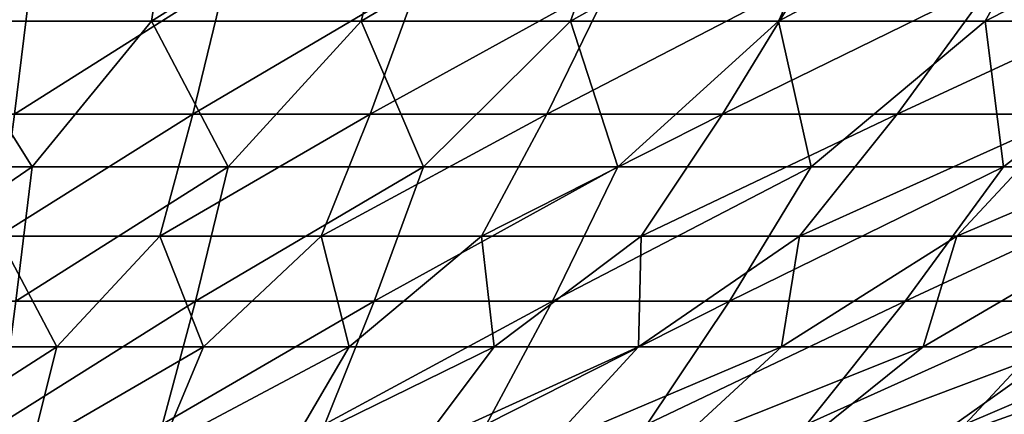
# Model space of a CAD drawing. Header units: millimetres. Extents: x -250 to 250, y -45 to 4150.
# Tile 549 of 656: x 5.17 to 15.43, y 3906.31 to 3910.42. Entities that reach past the tile are written whole.
import ezdxf

# ---------------------------------------------------------------- set-up
doc = ezdxf.new("R2010")
doc.units = ezdxf.units.MM
doc.header["$LTSCALE"] = 81.481481
for name, color, linetype in [('19', 7, 'CONTINUOUS'), ('20', 7, 'CONTINUOUS'), ('21', 7, 'CONTINUOUS'), ('22', 7, 'CONTINUOUS')]:
    doc.layers.add(name, color=color, linetype=linetype)

msp = doc.modelspace()

# ---------------------------------------------------------------- linework, layer by layer
at = {"layer": '19', "color": 7, "linetype": 'CONTINUOUS'}
for points in [[(4.438, 3912.043, -76.531), (6.798, 3912.043, -76.357), (4.354, 3910.408, -71.251), (4.438, 3912.043, -76.531)], [(4.354, 3910.408, -71.251), (6.798, 3912.043, -76.357), (6.547, 3910.408, -71.083), (4.354, 3910.408, -71.251)], [(6.798, 3912.043, -76.357), (9.152, 3912.043, -76.111), (6.547, 3910.408, -71.083), (6.798, 3912.043, -76.357)], [(6.547, 3910.408, -71.083), (9.152, 3912.043, -76.111), (8.734, 3910.408, -70.848), (6.547, 3910.408, -71.083)], [(9.152, 3912.043, -76.111), (11.497, 3912.043, -75.792), (8.734, 3910.408, -70.848), (9.152, 3912.043, -76.111)], [(8.734, 3910.408, -70.848), (11.497, 3912.043, -75.792), (10.913, 3910.408, -70.545), (8.734, 3910.408, -70.848)], [(11.497, 3912.043, -75.792), (13.831, 3912.043, -75.401), (10.913, 3910.408, -70.545), (11.497, 3912.043, -75.792)], [(10.913, 3910.408, -70.545), (13.831, 3912.043, -75.401), (13.081, 3910.408, -70.176), (10.913, 3910.408, -70.545)], [(13.831, 3912.043, -75.401), (16.152, 3912.043, -74.938), (13.081, 3910.408, -70.176), (13.831, 3912.043, -75.401)], [(13.081, 3910.408, -70.176), (16.152, 3912.043, -74.938), (15.236, 3910.408, -69.739), (13.081, 3910.408, -70.176)], [(16.152, 3912.043, -74.938), (18.458, 3912.043, -74.404), (15.236, 3910.408, -69.739), (16.152, 3912.043, -74.938)], [(15.236, 3910.408, -69.739), (18.458, 3912.043, -74.404), (17.378, 3910.408, -69.237), (15.236, 3910.408, -69.739)], [(3.257, 3908.89, -65.994), (4.354, 3910.408, -71.251), (5.304, 3908.89, -65.861), (3.257, 3908.89, -65.994)], [(4.354, 3910.408, -71.251), (6.547, 3910.408, -71.083), (5.304, 3908.89, -65.861), (4.354, 3910.408, -71.251)], [(5.304, 3908.89, -65.861), (6.547, 3910.408, -71.083), (7.347, 3908.89, -65.665), (5.304, 3908.89, -65.861)], [(6.547, 3910.408, -71.083), (8.734, 3910.408, -70.848), (7.347, 3908.89, -65.665), (6.547, 3910.408, -71.083)], [(7.347, 3908.89, -65.665), (8.734, 3910.408, -70.848), (9.382, 3908.89, -65.405), (7.347, 3908.89, -65.665)], [(8.734, 3910.408, -70.848), (10.913, 3910.408, -70.545), (9.382, 3908.89, -65.405), (8.734, 3910.408, -70.848)], [(9.382, 3908.89, -65.405), (10.913, 3910.408, -70.545), (11.408, 3908.89, -65.082), (9.382, 3908.89, -65.405)], [(10.913, 3910.408, -70.545), (13.081, 3910.408, -70.176), (11.408, 3908.89, -65.082), (10.913, 3910.408, -70.545)], [(11.408, 3908.89, -65.082), (13.081, 3910.408, -70.176), (13.423, 3908.89, -64.697), (11.408, 3908.89, -65.082)], [(13.081, 3910.408, -70.176), (15.236, 3910.408, -69.739), (13.423, 3908.89, -64.697), (13.081, 3910.408, -70.176)], [(13.423, 3908.89, -64.697), (15.236, 3910.408, -69.739), (15.425, 3908.89, -64.249), (13.423, 3908.89, -64.697)], [(15.236, 3910.408, -69.739), (17.378, 3910.408, -69.237), (15.425, 3908.89, -64.249), (15.236, 3910.408, -69.739)], [(15.425, 3908.89, -64.249), (17.378, 3910.408, -69.237), (17.412, 3908.89, -63.739), (15.425, 3908.89, -64.249)], [(3.257, 3908.89, -65.994), (5.304, 3908.89, -65.861), (3.258, 3907.489, -60.645), (3.257, 3908.89, -65.994)], [(3.258, 3907.489, -60.645), (5.304, 3908.89, -65.861), (5.134, 3907.489, -60.515), (3.258, 3907.489, -60.645)], [(5.304, 3908.89, -65.861), (7.347, 3908.89, -65.665), (5.134, 3907.489, -60.515), (5.304, 3908.89, -65.861)], [(5.134, 3907.489, -60.515), (7.347, 3908.89, -65.665), (7.005, 3907.489, -60.327), (5.134, 3907.489, -60.515)], [(7.347, 3908.89, -65.665), (9.382, 3908.89, -65.405), (7.005, 3907.489, -60.327), (7.347, 3908.89, -65.665)], [(7.005, 3907.489, -60.327), (9.382, 3908.89, -65.405), (8.869, 3907.489, -60.082), (7.005, 3907.489, -60.327)], [(9.382, 3908.89, -65.405), (11.408, 3908.89, -65.082), (8.869, 3907.489, -60.082), (9.382, 3908.89, -65.405)], [(8.869, 3907.489, -60.082), (11.408, 3908.89, -65.082), (10.725, 3907.489, -59.778), (8.869, 3907.489, -60.082)], [(11.408, 3908.89, -65.082), (13.423, 3908.89, -64.697), (10.725, 3907.489, -59.778), (11.408, 3908.89, -65.082)], [(10.725, 3907.489, -59.778), (13.423, 3908.89, -64.697), (12.57, 3907.489, -59.418), (10.725, 3907.489, -59.778)], [(13.423, 3908.89, -64.697), (15.425, 3908.89, -64.249), (12.57, 3907.489, -59.418), (13.423, 3908.89, -64.697)], [(12.57, 3907.489, -59.418), (15.425, 3908.89, -64.249), (14.403, 3907.489, -59), (12.57, 3907.489, -59.418)], [(15.425, 3908.89, -64.249), (17.412, 3908.89, -63.739), (14.403, 3907.489, -59), (15.425, 3908.89, -64.249)], [(14.403, 3907.489, -59), (17.412, 3908.89, -63.739), (16.223, 3907.489, -58.526), (14.403, 3907.489, -59)], [(5.134, 3907.489, -60.515), (7.005, 3907.489, -60.327), (4.963, 3906.207, -55.138), (5.134, 3907.489, -60.515)], [(4.963, 3906.207, -55.138), (7.005, 3907.489, -60.327), (6.662, 3906.207, -54.959), (4.963, 3906.207, -55.138)], [(7.005, 3907.489, -60.327), (8.869, 3907.489, -60.082), (6.662, 3906.207, -54.959), (7.005, 3907.489, -60.327)], [(6.662, 3906.207, -54.959), (8.869, 3907.489, -60.082), (8.354, 3906.207, -54.727), (6.662, 3906.207, -54.959)], [(8.869, 3907.489, -60.082), (10.725, 3907.489, -59.778), (8.354, 3906.207, -54.727), (8.869, 3907.489, -60.082)], [(8.354, 3906.207, -54.727), (10.725, 3907.489, -59.778), (10.038, 3906.207, -54.443), (8.354, 3906.207, -54.727)], [(10.725, 3907.489, -59.778), (12.57, 3907.489, -59.418), (10.038, 3906.207, -54.443), (10.725, 3907.489, -59.778)], [(10.038, 3906.207, -54.443), (12.57, 3907.489, -59.418), (11.713, 3906.207, -54.108), (10.038, 3906.207, -54.443)], [(12.57, 3907.489, -59.418), (14.403, 3907.489, -59), (11.713, 3906.207, -54.108), (12.57, 3907.489, -59.418)], [(11.713, 3906.207, -54.108), (14.403, 3907.489, -59), (13.377, 3906.207, -53.721), (11.713, 3906.207, -54.108)], [(14.403, 3907.489, -59), (16.223, 3907.489, -58.526), (13.377, 3906.207, -53.721), (14.403, 3907.489, -59)], [(13.377, 3906.207, -53.721), (16.223, 3907.489, -58.526), (15.028, 3906.207, -53.282), (13.377, 3906.207, -53.721)], [(16.223, 3907.489, -58.526), (18.027, 3907.489, -57.996), (15.028, 3906.207, -53.282), (16.223, 3907.489, -58.526)], [(15.028, 3906.207, -53.282), (18.027, 3907.489, -57.996), (16.664, 3906.207, -52.793), (15.028, 3906.207, -53.282)]]:
    msp.add_3dface(points, dxfattribs=at)
at = {"layer": '20', "color": 7, "linetype": 'CONTINUOUS'}
for points in [[(4.354, 3910.408, 71.251), (6.547, 3910.408, 71.083), (6.798, 3912.043, 76.357), (4.354, 3910.408, 71.251)], [(4.438, 3912.043, 76.531), (4.354, 3910.408, 71.251), (6.798, 3912.043, 76.357), (4.438, 3912.043, 76.531)], [(6.547, 3910.408, 71.083), (8.734, 3910.408, 70.848), (9.152, 3912.043, 76.111), (6.547, 3910.408, 71.083)], [(6.798, 3912.043, 76.357), (6.547, 3910.408, 71.083), (9.152, 3912.043, 76.111), (6.798, 3912.043, 76.357)], [(8.734, 3910.408, 70.848), (10.913, 3910.408, 70.545), (11.497, 3912.043, 75.792), (8.734, 3910.408, 70.848)], [(9.152, 3912.043, 76.111), (8.734, 3910.408, 70.848), (11.497, 3912.043, 75.792), (9.152, 3912.043, 76.111)], [(10.913, 3910.408, 70.545), (13.081, 3910.408, 70.176), (13.831, 3912.043, 75.401), (10.913, 3910.408, 70.545)], [(11.497, 3912.043, 75.792), (10.913, 3910.408, 70.545), (13.831, 3912.043, 75.401), (11.497, 3912.043, 75.792)], [(13.081, 3910.408, 70.176), (15.236, 3910.408, 69.739), (16.152, 3912.043, 74.938), (13.081, 3910.408, 70.176)], [(13.831, 3912.043, 75.401), (13.081, 3910.408, 70.176), (16.152, 3912.043, 74.938), (13.831, 3912.043, 75.401)], [(15.236, 3910.408, 69.739), (17.378, 3910.408, 69.237), (18.458, 3912.043, 74.404), (15.236, 3910.408, 69.739)], [(16.152, 3912.043, 74.938), (15.236, 3910.408, 69.739), (18.458, 3912.043, 74.404), (16.152, 3912.043, 74.938)], [(3.257, 3908.89, 65.994), (5.304, 3908.89, 65.861), (4.354, 3910.408, 71.251), (3.257, 3908.89, 65.994)], [(4.354, 3910.408, 71.251), (5.304, 3908.89, 65.861), (6.547, 3910.408, 71.083), (4.354, 3910.408, 71.251)], [(5.304, 3908.89, 65.861), (7.347, 3908.89, 65.665), (6.547, 3910.408, 71.083), (5.304, 3908.89, 65.861)], [(6.547, 3910.408, 71.083), (7.347, 3908.89, 65.665), (8.734, 3910.408, 70.848), (6.547, 3910.408, 71.083)], [(7.347, 3908.89, 65.665), (9.382, 3908.89, 65.405), (8.734, 3910.408, 70.848), (7.347, 3908.89, 65.665)], [(8.734, 3910.408, 70.848), (9.382, 3908.89, 65.405), (10.913, 3910.408, 70.545), (8.734, 3910.408, 70.848)], [(9.382, 3908.89, 65.405), (11.408, 3908.89, 65.082), (10.913, 3910.408, 70.545), (9.382, 3908.89, 65.405)], [(10.913, 3910.408, 70.545), (11.408, 3908.89, 65.082), (13.081, 3910.408, 70.176), (10.913, 3910.408, 70.545)], [(11.408, 3908.89, 65.082), (13.423, 3908.89, 64.697), (13.081, 3910.408, 70.176), (11.408, 3908.89, 65.082)], [(13.081, 3910.408, 70.176), (13.423, 3908.89, 64.697), (15.236, 3910.408, 69.739), (13.081, 3910.408, 70.176)], [(13.423, 3908.89, 64.697), (15.425, 3908.89, 64.249), (15.236, 3910.408, 69.739), (13.423, 3908.89, 64.697)], [(15.236, 3910.408, 69.739), (15.425, 3908.89, 64.249), (17.378, 3910.408, 69.237), (15.236, 3910.408, 69.739)], [(15.425, 3908.89, 64.249), (17.412, 3908.89, 63.739), (17.378, 3910.408, 69.237), (15.425, 3908.89, 64.249)], [(3.257, 3908.89, 65.994), (3.258, 3907.489, 60.645), (5.304, 3908.89, 65.861), (3.257, 3908.89, 65.994)], [(3.258, 3907.489, 60.645), (5.134, 3907.489, 60.515), (5.304, 3908.89, 65.861), (3.258, 3907.489, 60.645)], [(5.134, 3907.489, 60.515), (7.005, 3907.489, 60.327), (7.347, 3908.89, 65.665), (5.134, 3907.489, 60.515)], [(5.304, 3908.89, 65.861), (5.134, 3907.489, 60.515), (7.347, 3908.89, 65.665), (5.304, 3908.89, 65.861)], [(7.005, 3907.489, 60.327), (8.869, 3907.489, 60.082), (9.382, 3908.89, 65.405), (7.005, 3907.489, 60.327)], [(7.347, 3908.89, 65.665), (7.005, 3907.489, 60.327), (9.382, 3908.89, 65.405), (7.347, 3908.89, 65.665)], [(8.869, 3907.489, 60.082), (10.725, 3907.489, 59.778), (11.408, 3908.89, 65.082), (8.869, 3907.489, 60.082)], [(9.382, 3908.89, 65.405), (8.869, 3907.489, 60.082), (11.408, 3908.89, 65.082), (9.382, 3908.89, 65.405)], [(10.725, 3907.489, 59.778), (12.57, 3907.489, 59.418), (13.423, 3908.89, 64.697), (10.725, 3907.489, 59.778)], [(11.408, 3908.89, 65.082), (10.725, 3907.489, 59.778), (13.423, 3908.89, 64.697), (11.408, 3908.89, 65.082)], [(12.57, 3907.489, 59.418), (14.403, 3907.489, 59), (15.425, 3908.89, 64.249), (12.57, 3907.489, 59.418)], [(13.423, 3908.89, 64.697), (12.57, 3907.489, 59.418), (15.425, 3908.89, 64.249), (13.423, 3908.89, 64.697)], [(14.403, 3907.489, 59), (16.223, 3907.489, 58.526), (17.412, 3908.89, 63.739), (14.403, 3907.489, 59)], [(15.425, 3908.89, 64.249), (14.403, 3907.489, 59), (17.412, 3908.89, 63.739), (15.425, 3908.89, 64.249)], [(4.963, 3906.207, 55.138), (6.662, 3906.207, 54.959), (7.005, 3907.489, 60.327), (4.963, 3906.207, 55.138)], [(5.134, 3907.489, 60.515), (4.963, 3906.207, 55.138), (7.005, 3907.489, 60.327), (5.134, 3907.489, 60.515)], [(6.662, 3906.207, 54.959), (8.354, 3906.207, 54.727), (8.869, 3907.489, 60.082), (6.662, 3906.207, 54.959)], [(7.005, 3907.489, 60.327), (6.662, 3906.207, 54.959), (8.869, 3907.489, 60.082), (7.005, 3907.489, 60.327)], [(8.354, 3906.207, 54.727), (10.038, 3906.207, 54.443), (10.725, 3907.489, 59.778), (8.354, 3906.207, 54.727)], [(8.869, 3907.489, 60.082), (8.354, 3906.207, 54.727), (10.725, 3907.489, 59.778), (8.869, 3907.489, 60.082)], [(10.038, 3906.207, 54.443), (11.713, 3906.207, 54.108), (12.57, 3907.489, 59.418), (10.038, 3906.207, 54.443)], [(10.725, 3907.489, 59.778), (10.038, 3906.207, 54.443), (12.57, 3907.489, 59.418), (10.725, 3907.489, 59.778)], [(11.713, 3906.207, 54.108), (13.377, 3906.207, 53.721), (14.403, 3907.489, 59), (11.713, 3906.207, 54.108)], [(12.57, 3907.489, 59.418), (11.713, 3906.207, 54.108), (14.403, 3907.489, 59), (12.57, 3907.489, 59.418)], [(13.377, 3906.207, 53.721), (15.028, 3906.207, 53.282), (16.223, 3907.489, 58.526), (13.377, 3906.207, 53.721)], [(14.403, 3907.489, 59), (13.377, 3906.207, 53.721), (16.223, 3907.489, 58.526), (14.403, 3907.489, 59)], [(15.028, 3906.207, 53.282), (16.664, 3906.207, 52.793), (18.027, 3907.489, 57.996), (15.028, 3906.207, 53.282)], [(16.223, 3907.489, 58.526), (15.028, 3906.207, 53.282), (18.027, 3907.489, 57.996), (16.223, 3907.489, 58.526)]]:
    msp.add_3dface(points, dxfattribs=at)
at = {"layer": '21', "color": 7, "linetype": 'CONTINUOUS'}
for points in [[(3.257, 3910.83, 65.507), (5.289, 3910.83, 65.375), (3.258, 3909.44, 60.202), (3.257, 3910.83, 65.507)], [(3.258, 3909.44, 60.202), (5.289, 3910.83, 65.375), (5.12, 3909.44, 60.072), (3.258, 3909.44, 60.202)], [(5.289, 3910.83, 65.375), (7.316, 3910.83, 65.179), (5.12, 3909.44, 60.072), (5.289, 3910.83, 65.375)], [(5.12, 3909.44, 60.072), (7.316, 3910.83, 65.179), (6.977, 3909.44, 59.885), (5.12, 3909.44, 60.072)], [(7.316, 3910.83, 65.179), (9.335, 3910.83, 64.921), (6.977, 3909.44, 59.885), (7.316, 3910.83, 65.179)], [(6.977, 3909.44, 59.885), (9.335, 3910.83, 64.921), (8.827, 3909.44, 59.64), (6.977, 3909.44, 59.885)], [(9.335, 3910.83, 64.921), (11.346, 3910.83, 64.6), (8.827, 3909.44, 59.64), (9.335, 3910.83, 64.921)], [(8.827, 3909.44, 59.64), (11.346, 3910.83, 64.6), (10.668, 3909.44, 59.339), (8.827, 3909.44, 59.64)], [(11.346, 3910.83, 64.6), (13.345, 3910.83, 64.216), (10.668, 3909.44, 59.339), (11.346, 3910.83, 64.6)], [(10.668, 3909.44, 59.339), (13.345, 3910.83, 64.216), (12.499, 3909.44, 58.98), (10.668, 3909.44, 59.339)], [(13.345, 3910.83, 64.216), (15.332, 3910.83, 63.771), (12.499, 3909.44, 58.98), (13.345, 3910.83, 64.216)], [(12.499, 3909.44, 58.98), (15.332, 3910.83, 63.771), (14.319, 3909.44, 58.565), (12.499, 3909.44, 58.98)], [(15.332, 3910.83, 63.771), (17.304, 3910.83, 63.265), (14.319, 3909.44, 58.565), (15.332, 3910.83, 63.771)], [(14.319, 3909.44, 58.565), (17.304, 3910.83, 63.265), (16.125, 3909.44, 58.094), (14.319, 3909.44, 58.565)], [(5.12, 3909.44, 60.072), (6.977, 3909.44, 59.885), (4.95, 3908.167, 54.739), (5.12, 3909.44, 60.072)], [(4.95, 3908.167, 54.739), (6.977, 3909.44, 59.885), (6.636, 3908.167, 54.56), (4.95, 3908.167, 54.739)], [(6.977, 3909.44, 59.885), (8.827, 3909.44, 59.64), (6.636, 3908.167, 54.56), (6.977, 3909.44, 59.885)], [(6.636, 3908.167, 54.56), (8.827, 3909.44, 59.64), (8.316, 3908.167, 54.33), (6.636, 3908.167, 54.56)], [(8.827, 3909.44, 59.64), (10.668, 3909.44, 59.339), (8.316, 3908.167, 54.33), (8.827, 3909.44, 59.64)], [(8.316, 3908.167, 54.33), (10.668, 3909.44, 59.339), (9.987, 3908.167, 54.047), (8.316, 3908.167, 54.33)], [(10.668, 3909.44, 59.339), (12.499, 3909.44, 58.98), (9.987, 3908.167, 54.047), (10.668, 3909.44, 59.339)], [(9.987, 3908.167, 54.047), (12.499, 3909.44, 58.98), (11.649, 3908.167, 53.714), (9.987, 3908.167, 54.047)], [(12.499, 3909.44, 58.98), (14.319, 3909.44, 58.565), (11.649, 3908.167, 53.714), (12.499, 3909.44, 58.98)], [(11.649, 3908.167, 53.714), (14.319, 3909.44, 58.565), (13.3, 3908.167, 53.329), (11.649, 3908.167, 53.714)], [(14.319, 3909.44, 58.565), (16.125, 3909.44, 58.094), (13.3, 3908.167, 53.329), (14.319, 3909.44, 58.565)], [(13.3, 3908.167, 53.329), (16.125, 3909.44, 58.094), (14.939, 3908.167, 52.893), (13.3, 3908.167, 53.329)], [(16.125, 3909.44, 58.094), (17.915, 3909.44, 57.567), (14.939, 3908.167, 52.893), (16.125, 3909.44, 58.094)], [(14.939, 3908.167, 52.893), (17.915, 3909.44, 57.567), (16.563, 3908.167, 52.407), (14.939, 3908.167, 52.893)], [(4.029, 3907.012, 49.444), (4.95, 3908.167, 54.739), (5.561, 3907.012, 49.295), (4.029, 3907.012, 49.444)], [(4.95, 3908.167, 54.739), (6.636, 3908.167, 54.56), (5.561, 3907.012, 49.295), (4.95, 3908.167, 54.739)], [(5.561, 3907.012, 49.295), (6.636, 3908.167, 54.56), (7.088, 3907.012, 49.099), (5.561, 3907.012, 49.295)], [(6.636, 3908.167, 54.56), (8.316, 3908.167, 54.33), (7.088, 3907.012, 49.099), (6.636, 3908.167, 54.56)], [(7.088, 3907.012, 49.099), (8.316, 3908.167, 54.33), (8.608, 3907.012, 48.855), (7.088, 3907.012, 49.099)], [(8.316, 3908.167, 54.33), (9.987, 3908.167, 54.047), (8.608, 3907.012, 48.855), (8.316, 3908.167, 54.33)], [(8.608, 3907.012, 48.855), (9.987, 3908.167, 54.047), (10.119, 3907.012, 48.565), (8.608, 3907.012, 48.855)], [(9.987, 3908.167, 54.047), (11.649, 3908.167, 53.714), (10.119, 3907.012, 48.565), (9.987, 3908.167, 54.047)], [(10.119, 3907.012, 48.565), (11.649, 3908.167, 53.714), (11.621, 3907.012, 48.228), (10.119, 3907.012, 48.565)], [(11.649, 3908.167, 53.714), (13.3, 3908.167, 53.329), (11.621, 3907.012, 48.228), (11.649, 3908.167, 53.714)], [(11.621, 3907.012, 48.228), (13.3, 3908.167, 53.329), (13.112, 3907.012, 47.844), (11.621, 3907.012, 48.228)], [(13.3, 3908.167, 53.329), (14.939, 3908.167, 52.893), (13.112, 3907.012, 47.844), (13.3, 3908.167, 53.329)], [(13.112, 3907.012, 47.844), (14.939, 3908.167, 52.893), (14.59, 3907.012, 47.414), (13.112, 3907.012, 47.844)], [(14.939, 3908.167, 52.893), (16.563, 3908.167, 52.407), (14.59, 3907.012, 47.414), (14.939, 3908.167, 52.893)], [(14.59, 3907.012, 47.414), (16.563, 3908.167, 52.407), (16.054, 3907.012, 46.938), (14.59, 3907.012, 47.414)], [(4.029, 3907.012, 49.444), (5.561, 3907.012, 49.295), (3.944, 3905.976, 44.053), (4.029, 3907.012, 49.444)], [(3.944, 3905.976, 44.053), (5.561, 3907.012, 49.295), (5.301, 3905.976, 43.91), (3.944, 3905.976, 44.053)], [(5.561, 3907.012, 49.295), (7.088, 3907.012, 49.099), (5.301, 3905.976, 43.91), (5.561, 3907.012, 49.295)], [(5.301, 3905.976, 43.91), (7.088, 3907.012, 49.099), (6.654, 3905.976, 43.726), (5.301, 3905.976, 43.91)], [(7.088, 3907.012, 49.099), (8.608, 3907.012, 48.855), (6.654, 3905.976, 43.726), (7.088, 3907.012, 49.099)], [(6.654, 3905.976, 43.726), (8.608, 3907.012, 48.855), (8, 3905.976, 43.5), (6.654, 3905.976, 43.726)], [(8.608, 3907.012, 48.855), (10.119, 3907.012, 48.565), (8, 3905.976, 43.5), (8.608, 3907.012, 48.855)], [(8, 3905.976, 43.5), (10.119, 3907.012, 48.565), (9.339, 3905.976, 43.232), (8, 3905.976, 43.5)], [(10.119, 3907.012, 48.565), (11.621, 3907.012, 48.228), (9.339, 3905.976, 43.232), (10.119, 3907.012, 48.565)], [(9.339, 3905.976, 43.232), (11.621, 3907.012, 48.228), (10.668, 3905.976, 42.923), (9.339, 3905.976, 43.232)], [(11.621, 3907.012, 48.228), (13.112, 3907.012, 47.844), (10.668, 3905.976, 42.923), (11.621, 3907.012, 48.228)], [(10.668, 3905.976, 42.923), (13.112, 3907.012, 47.844), (11.988, 3905.976, 42.574), (10.668, 3905.976, 42.923)], [(13.112, 3907.012, 47.844), (14.59, 3907.012, 47.414), (11.988, 3905.976, 42.574), (13.112, 3907.012, 47.844)], [(11.988, 3905.976, 42.574), (14.59, 3907.012, 47.414), (13.296, 3905.976, 42.183), (11.988, 3905.976, 42.574)], [(14.59, 3907.012, 47.414), (16.054, 3907.012, 46.938), (13.296, 3905.976, 42.183), (14.59, 3907.012, 47.414)], [(13.296, 3905.976, 42.183), (16.054, 3907.012, 46.938), (14.591, 3905.976, 41.753), (13.296, 3905.976, 42.183)], [(16.054, 3907.012, 46.938), (17.503, 3907.012, 46.418), (14.591, 3905.976, 41.753), (16.054, 3907.012, 46.938)], [(14.591, 3905.976, 41.753), (17.503, 3907.012, 46.418), (15.873, 3905.976, 41.283), (14.591, 3905.976, 41.753)]]:
    msp.add_3dface(points, dxfattribs=at)
at = {"layer": '22', "color": 7, "linetype": 'CONTINUOUS'}
for points in [[(3.257, 3910.83, -65.507), (3.258, 3909.44, -60.202), (5.289, 3910.83, -65.375), (3.257, 3910.83, -65.507)], [(3.258, 3909.44, -60.202), (5.12, 3909.44, -60.072), (5.289, 3910.83, -65.375), (3.258, 3909.44, -60.202)], [(5.12, 3909.44, -60.072), (6.977, 3909.44, -59.885), (7.316, 3910.83, -65.179), (5.12, 3909.44, -60.072)], [(5.289, 3910.83, -65.375), (5.12, 3909.44, -60.072), (7.316, 3910.83, -65.179), (5.289, 3910.83, -65.375)], [(6.977, 3909.44, -59.885), (8.827, 3909.44, -59.64), (9.335, 3910.83, -64.921), (6.977, 3909.44, -59.885)], [(7.316, 3910.83, -65.179), (6.977, 3909.44, -59.885), (9.335, 3910.83, -64.921), (7.316, 3910.83, -65.179)], [(8.827, 3909.44, -59.64), (10.668, 3909.44, -59.339), (11.346, 3910.83, -64.6), (8.827, 3909.44, -59.64)], [(9.335, 3910.83, -64.921), (8.827, 3909.44, -59.64), (11.346, 3910.83, -64.6), (9.335, 3910.83, -64.921)], [(10.668, 3909.44, -59.339), (12.499, 3909.44, -58.98), (13.345, 3910.83, -64.216), (10.668, 3909.44, -59.339)], [(11.346, 3910.83, -64.6), (10.668, 3909.44, -59.339), (13.345, 3910.83, -64.216), (11.346, 3910.83, -64.6)], [(12.499, 3909.44, -58.98), (14.319, 3909.44, -58.565), (15.332, 3910.83, -63.771), (12.499, 3909.44, -58.98)], [(13.345, 3910.83, -64.216), (12.499, 3909.44, -58.98), (15.332, 3910.83, -63.771), (13.345, 3910.83, -64.216)], [(14.319, 3909.44, -58.565), (16.125, 3909.44, -58.094), (17.304, 3910.83, -63.265), (14.319, 3909.44, -58.565)], [(15.332, 3910.83, -63.771), (14.319, 3909.44, -58.565), (17.304, 3910.83, -63.265), (15.332, 3910.83, -63.771)], [(4.95, 3908.167, -54.739), (6.636, 3908.167, -54.56), (6.977, 3909.44, -59.885), (4.95, 3908.167, -54.739)], [(5.12, 3909.44, -60.072), (4.95, 3908.167, -54.739), (6.977, 3909.44, -59.885), (5.12, 3909.44, -60.072)], [(6.636, 3908.167, -54.56), (8.316, 3908.167, -54.33), (8.827, 3909.44, -59.64), (6.636, 3908.167, -54.56)], [(6.977, 3909.44, -59.885), (6.636, 3908.167, -54.56), (8.827, 3909.44, -59.64), (6.977, 3909.44, -59.885)], [(8.316, 3908.167, -54.33), (9.987, 3908.167, -54.047), (10.668, 3909.44, -59.339), (8.316, 3908.167, -54.33)], [(8.827, 3909.44, -59.64), (8.316, 3908.167, -54.33), (10.668, 3909.44, -59.339), (8.827, 3909.44, -59.64)], [(9.987, 3908.167, -54.047), (11.649, 3908.167, -53.714), (12.499, 3909.44, -58.98), (9.987, 3908.167, -54.047)], [(10.668, 3909.44, -59.339), (9.987, 3908.167, -54.047), (12.499, 3909.44, -58.98), (10.668, 3909.44, -59.339)], [(11.649, 3908.167, -53.714), (13.3, 3908.167, -53.329), (14.319, 3909.44, -58.565), (11.649, 3908.167, -53.714)], [(12.499, 3909.44, -58.98), (11.649, 3908.167, -53.714), (14.319, 3909.44, -58.565), (12.499, 3909.44, -58.98)], [(13.3, 3908.167, -53.329), (14.939, 3908.167, -52.893), (16.125, 3909.44, -58.094), (13.3, 3908.167, -53.329)], [(14.319, 3909.44, -58.565), (13.3, 3908.167, -53.329), (16.125, 3909.44, -58.094), (14.319, 3909.44, -58.565)], [(14.939, 3908.167, -52.893), (16.563, 3908.167, -52.407), (17.915, 3909.44, -57.567), (14.939, 3908.167, -52.893)], [(16.125, 3909.44, -58.094), (14.939, 3908.167, -52.893), (17.915, 3909.44, -57.567), (16.125, 3909.44, -58.094)], [(4.029, 3907.012, -49.444), (5.561, 3907.012, -49.295), (4.95, 3908.167, -54.739), (4.029, 3907.012, -49.444)], [(4.95, 3908.167, -54.739), (5.561, 3907.012, -49.295), (6.636, 3908.167, -54.56), (4.95, 3908.167, -54.739)], [(5.561, 3907.012, -49.295), (7.088, 3907.012, -49.099), (6.636, 3908.167, -54.56), (5.561, 3907.012, -49.295)], [(6.636, 3908.167, -54.56), (7.088, 3907.012, -49.099), (8.316, 3908.167, -54.33), (6.636, 3908.167, -54.56)], [(7.088, 3907.012, -49.099), (8.608, 3907.012, -48.855), (8.316, 3908.167, -54.33), (7.088, 3907.012, -49.099)], [(8.316, 3908.167, -54.33), (8.608, 3907.012, -48.855), (9.987, 3908.167, -54.047), (8.316, 3908.167, -54.33)], [(8.608, 3907.012, -48.855), (10.119, 3907.012, -48.565), (9.987, 3908.167, -54.047), (8.608, 3907.012, -48.855)], [(9.987, 3908.167, -54.047), (10.119, 3907.012, -48.565), (11.649, 3908.167, -53.714), (9.987, 3908.167, -54.047)], [(10.119, 3907.012, -48.565), (11.621, 3907.012, -48.228), (11.649, 3908.167, -53.714), (10.119, 3907.012, -48.565)], [(11.621, 3907.012, -48.228), (13.112, 3907.012, -47.844), (13.3, 3908.167, -53.329), (11.621, 3907.012, -48.228)], [(11.649, 3908.167, -53.714), (11.621, 3907.012, -48.228), (13.3, 3908.167, -53.329), (11.649, 3908.167, -53.714)], [(13.112, 3907.012, -47.844), (14.59, 3907.012, -47.414), (14.939, 3908.167, -52.893), (13.112, 3907.012, -47.844)], [(13.3, 3908.167, -53.329), (13.112, 3907.012, -47.844), (14.939, 3908.167, -52.893), (13.3, 3908.167, -53.329)], [(14.59, 3907.012, -47.414), (16.054, 3907.012, -46.938), (16.563, 3908.167, -52.407), (14.59, 3907.012, -47.414)], [(14.939, 3908.167, -52.893), (14.59, 3907.012, -47.414), (16.563, 3908.167, -52.407), (14.939, 3908.167, -52.893)], [(3.944, 3905.976, -44.053), (5.301, 3905.976, -43.91), (5.561, 3907.012, -49.295), (3.944, 3905.976, -44.053)], [(4.029, 3907.012, -49.444), (3.944, 3905.976, -44.053), (5.561, 3907.012, -49.295), (4.029, 3907.012, -49.444)], [(5.301, 3905.976, -43.91), (6.654, 3905.976, -43.726), (7.088, 3907.012, -49.099), (5.301, 3905.976, -43.91)], [(5.561, 3907.012, -49.295), (5.301, 3905.976, -43.91), (7.088, 3907.012, -49.099), (5.561, 3907.012, -49.295)], [(6.654, 3905.976, -43.726), (8, 3905.976, -43.5), (8.608, 3907.012, -48.855), (6.654, 3905.976, -43.726)], [(7.088, 3907.012, -49.099), (6.654, 3905.976, -43.726), (8.608, 3907.012, -48.855), (7.088, 3907.012, -49.099)], [(8, 3905.976, -43.5), (9.339, 3905.976, -43.232), (10.119, 3907.012, -48.565), (8, 3905.976, -43.5)], [(8.608, 3907.012, -48.855), (8, 3905.976, -43.5), (10.119, 3907.012, -48.565), (8.608, 3907.012, -48.855)], [(9.339, 3905.976, -43.232), (10.668, 3905.976, -42.923), (11.621, 3907.012, -48.228), (9.339, 3905.976, -43.232)], [(10.119, 3907.012, -48.565), (9.339, 3905.976, -43.232), (11.621, 3907.012, -48.228), (10.119, 3907.012, -48.565)], [(10.668, 3905.976, -42.923), (11.988, 3905.976, -42.574), (13.112, 3907.012, -47.844), (10.668, 3905.976, -42.923)], [(11.621, 3907.012, -48.228), (10.668, 3905.976, -42.923), (13.112, 3907.012, -47.844), (11.621, 3907.012, -48.228)], [(11.988, 3905.976, -42.574), (13.296, 3905.976, -42.183), (14.59, 3907.012, -47.414), (11.988, 3905.976, -42.574)], [(13.112, 3907.012, -47.844), (11.988, 3905.976, -42.574), (14.59, 3907.012, -47.414), (13.112, 3907.012, -47.844)], [(13.296, 3905.976, -42.183), (14.591, 3905.976, -41.753), (16.054, 3907.012, -46.938), (13.296, 3905.976, -42.183)], [(14.59, 3907.012, -47.414), (13.296, 3905.976, -42.183), (16.054, 3907.012, -46.938), (14.59, 3907.012, -47.414)], [(14.591, 3905.976, -41.753), (15.873, 3905.976, -41.283), (17.503, 3907.012, -46.418), (14.591, 3905.976, -41.753)], [(16.054, 3907.012, -46.938), (14.591, 3905.976, -41.753), (17.503, 3907.012, -46.418), (16.054, 3907.012, -46.938)]]:
    msp.add_3dface(points, dxfattribs=at)

doc.saveas('drawing.dxf')
